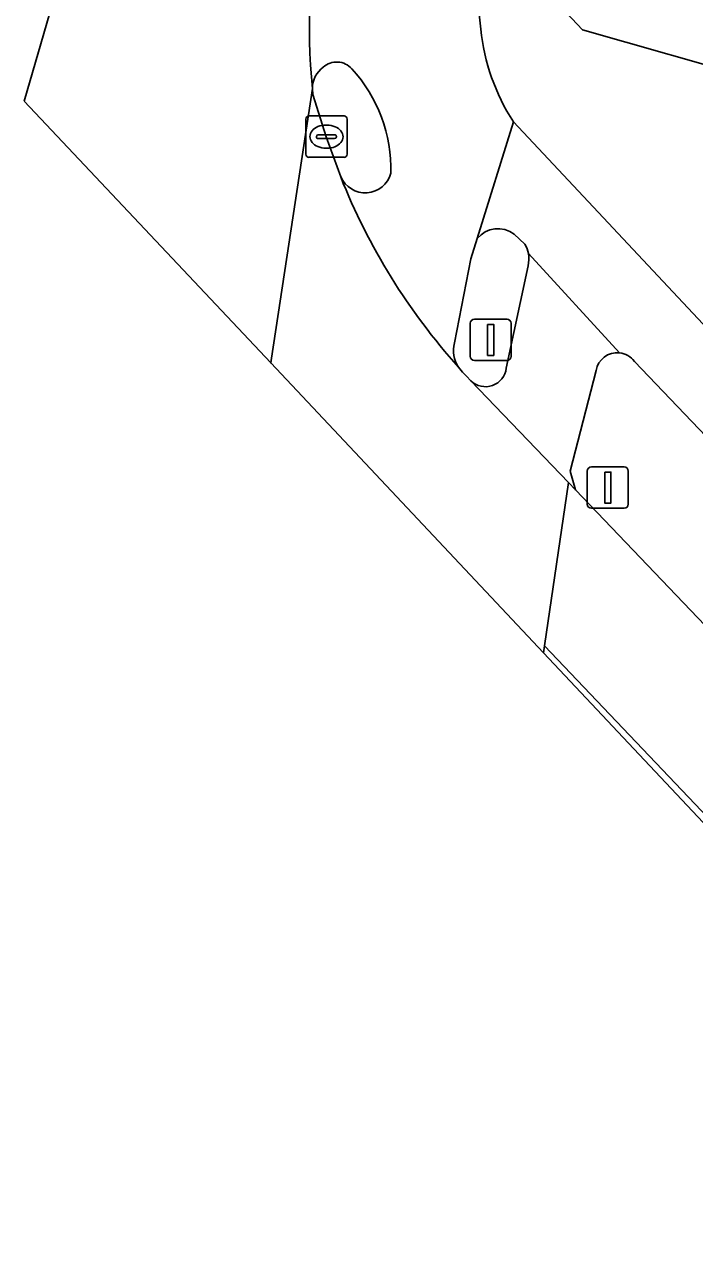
# Model space of a CAD drawing. Extents: x 163147 to 163550, y 380933 to 381639.
# Drawn here: x 163146.62 to 163162.84, y 381202.03 to 381231.45 of the extents above; entities that cross this region are included whole.
import ezdxf

# ---------------------------------------------------------------- set-up
doc = ezdxf.new("R2010")
doc.units = 0
for name, color, linetype in [('IMGEO_Berm_groen', 7, 'Continuous'), ('IMGEO_Fietspad_open', 7, 'Continuous'), ('IMGEO_Kolk', 7, 'Continuous'), ('IMGEO_Pand', 7, 'Continuous'), ('IMGEO_Portaal', 7, 'Continuous'), ('IMGEO_Rijbaan_lokaal_gesloten', 7, 'Continuous'), ('IMGEO_Verkeerseiland_open', 7, 'Continuous'), ('IMGEO_Verkeersregelinstallatiepaal', 7, 'Continuous'), ('IMGEO_Voetpad_open', 7, 'Continuous')]:
    doc.layers.add(name, color=color, linetype=linetype)

msp = doc.modelspace()

# ---------------------------------------------------------------- linework, layer by layer
at = {"layer": 'IMGEO_Berm_groen'}
for points in [[(163163.82, 381220.755), (163161.385, 381223.3)], [(163160.458, 381223.076), (163159.83, 381220.643), (163159.956, 381220.195), (163163.793, 381216.185)]]:
    msp.add_lwpolyline(points, dxfattribs=at)
for centre, radius, start, end in [((163160.969, 381222.99), 0.518, 83.7588, 170.4645), ((163160.969, 381222.987), 0.521, 36.8972, 83.7846)]:
    msp.add_arc(centre, radius, start, end, dxfattribs=at)
at = {"layer": 'IMGEO_Fietspad_open'}
for points in [[(163158.455, 381229.095), (163157.581, 381226.274)], [(163179.873, 381206.318), (163170.642, 381216.106), (163158.455, 381229.095)], [(163158.477, 381226.378), (163158.735, 381226.132)], [(163158.821, 381225.906), (163161.025, 381223.505)], [(163161.385, 381223.3), (163163.82, 381220.755), (163168.116, 381216.182), (163174.322, 381209.593), (163178.753, 381204.877), (163179.458, 381204.163), (163179.599, 381203.861)]]:
    msp.add_lwpolyline(points, dxfattribs=at)
for centre, radius, start, end in [((163158.085, 381225.848), 0.66, 53.4883, 139.7532), ((163158.149, 381225.78), 0.684, 10.6537, 31.013), ((163160.969, 381222.987), 0.521, 36.8972, 83.7846)]:
    msp.add_arc(centre, radius, start, end, dxfattribs=at)
at = {"layer": 'IMGEO_Kolk'}
for p, q in [((163153.431, 381228.31), (163153.431, 381229.162)), ((163153.506, 381229.236), (163154.358, 381229.236)), ((163154.432, 381229.162), (163154.432, 381228.31)), ((163153.919, 381229.016), (163153.944, 381229.016)), ((163153.69, 381228.73), (163153.69, 381228.742)), ((163154.128, 381228.693), (163153.73, 381228.693)), ((163153.733, 381228.779), (163154.131, 381228.779)), ((163154.174, 381228.742), (163154.174, 381228.73)), ((163153.942, 381228.456), (163153.917, 381228.456)), ((163154.358, 381228.236), (163153.506, 381228.236))]:
    msp.add_line(p, q, dxfattribs=at)
for points in [[(163153.431, 381228.31), (163153.431, 381229.162)], [(163153.506, 381229.236), (163154.358, 381229.236)], [(163154.432, 381229.162), (163154.432, 381228.31)], [(163154.358, 381228.236), (163153.506, 381228.236)]]:
    msp.add_lwpolyline(points, dxfattribs=at)
for centre, radius, start, end in [((163153.508, 381229.16), 0.0765, 91.552, 178.448), ((163153.508, 381229.16), 0.0765, 91.552, 178.448), ((163154.356, 381229.16), 0.0765, 1.552, 88.448), ((163154.356, 381229.16), 0.0765, 1.552, 88.448), ((163153.73, 381228.739), 0.0403, 85.8775, 175.7526), ((163153.727, 381228.729), 0.0366, 178.938, 274.7102), ((163154.131, 381228.736), 0.043, 264.8664, 352.4533), ((163154.135, 381228.741), 0.0386, 1.7309, 96.639), ((163153.508, 381228.312), 0.0765, 181.552, 268.448), ((163153.508, 381228.312), 0.0765, 181.552, 268.448), ((163154.356, 381228.312), 0.0765, 271.552, 358.448), ((163154.356, 381228.312), 0.0765, 271.552, 358.448)]:
    msp.add_arc(centre, radius, start, end, dxfattribs=at)
for centre, major_axis, ratio, start_param, end_param in [((163153.918, 381228.736), (-0.387, 0.002), 0.722429, 4.712389, 7.853982), ((163153.943, 381228.736), (-0.39, 0.002), 0.717154, 1.570796, 4.712389)]:
    msp.add_ellipse(centre, major_axis=major_axis, ratio=ratio, start_param=start_param, end_param=end_param, dxfattribs=at)
at = {"layer": 'IMGEO_Pand'}
msp.add_lwpolyline([(163171.103, 381236.239), (163171.949, 381239.219), (163161.541, 381242.174), (163158.85, 381232.69), (163160.13, 381231.32), (163164.38, 381230.11), (163164.58, 381230.83), (163165.38, 381230.6), (163165.56, 381231.24), (163167.19, 381230.781), (163167.805, 381232.876), (163169.689, 381232.359), (163169.979, 381232.279), (163170.064, 381232.578)], close=True, dxfattribs=at)
at = {"layer": 'IMGEO_Portaal'}
for p, q in [((163157.412, 381223.42), (163157.412, 381224.22)), ((163157.412, 381224.22), (163157.412, 381223.42)), ((163157.512, 381224.32), (163158.302, 381224.32)), ((163158.302, 381224.32), (163157.512, 381224.32)), ((163158.402, 381224.22), (163158.402, 381223.42)), ((163158.402, 381223.42), (163158.402, 381224.22)), ((163158.302, 381223.32), (163157.512, 381223.32)), ((163157.512, 381223.32), (163158.302, 381223.32))]:
    msp.add_line(p, q, dxfattribs=at)
msp.add_lwpolyline([(163157.832, 381224.195), (163157.982, 381224.195), (163157.982, 381223.445), (163157.832, 381223.445), (163157.832, 381224.195)], dxfattribs=at)
for centre, start, end in [((163157.512, 381224.22), 90, 180), ((163157.512, 381224.22), 90, 180), ((163158.302, 381224.22), 0, 90), ((163158.302, 381224.22), 360, 90), ((163157.512, 381223.42), 180, 270), ((163157.512, 381223.42), 180, 270), ((163158.302, 381223.42), 270, 0), ((163158.302, 381223.42), 270, 0)]:
    msp.add_arc(centre, 0.1, start, end, dxfattribs=at)
at = {"layer": 'IMGEO_Rijbaan_lokaal_gesloten'}
for points in [[(163153.837, 381234.421), (163153.889, 381234.643), (163154.2, 381236.369), (163154.603, 381238.177), (163152.402, 381240.561), (163150.426, 381242.7), (163146.618, 381229.596)], [(163146.618, 381229.596), (163152.582, 381223.261), (163152.6, 381223.374), (163153.593, 381229.903)], [(163154.276, 381227.764), (163153.927, 381228.735), (163153.603, 381229.76), (163153.593, 381229.903), (163152.6, 381223.374), (163152.582, 381223.261), (163159.184, 381216.249)], [(163159.184, 381216.249), (163159.209, 381216.417), (163159.79, 381220.368), (163157.427, 381222.829), (163157.319, 381222.938), (163157.223, 381223.042), (163157.126, 381223.161)]]:
    msp.add_lwpolyline(points, dxfattribs=at)
for points in [[(163163.793, 381216.185), (163159.956, 381220.195), (163159.79, 381220.368), (163159.209, 381216.417), (163175.52, 381199.28), (163177.822, 381201.461), (163174.435, 381205), (163174.236, 381205.208)], [(163159.184, 381216.249), (163169.229, 381205.581), (163175.331, 381199.101), (163175.52, 381199.28), (163159.209, 381216.417)]]:
    msp.add_lwpolyline(points, close=True, dxfattribs=at)
for centre, radius, start, end in [((163168.04, 381231.388), 14.523, 167.9472, 185.8702), ((163168.576, 381233.434), 15.383, 201.6293, 221.8991)]:
    msp.add_arc(centre, radius, start, end, dxfattribs=at)
at = {"layer": 'IMGEO_Verkeerseiland_open'}
for points in [[(163153.593, 381229.903), (163153.603, 381229.76), (163153.927, 381228.735), (163154.276, 381227.764)], [(163157.581, 381226.274), (163157.428, 381225.781), (163157.028, 381223.745)], [(163158.735, 381226.132), (163158.477, 381226.378)], [(163158.284, 381223.136), (163158.811, 381225.613)], [(163157.126, 381223.161), (163157.223, 381223.042), (163157.319, 381222.938), (163157.427, 381222.829)]]:
    msp.add_lwpolyline(points, dxfattribs=at)
for centre, radius, start, end in [((163154.221, 381229.905), 0.628, 125.6251, 180.1756), ((163154.182, 381230.057), 0.485, 41.4749, 132.3862), ((163151.911, 381227.953), 3.58, 358.3538, 42.639), ((163154.868, 381228.023), 0.646, 203.679, 344.4251), ((163158.085, 381225.848), 0.66, 53.4883, 139.7532), ((163158.149, 381225.78), 0.684, 10.6537, 31.013), ((163158.153, 381225.782), 0.679, 345.5808, 10.5098), ((163157.746, 381223.565), 0.74, 165.9412, 213.1107), ((163157.781, 381223.192), 0.506, 225.7169, 353.7008)]:
    msp.add_arc(centre, radius, start, end, dxfattribs=at)
at = {"layer": 'IMGEO_Verkeersregelinstallatiepaal'}
for p, q in [((163160.246, 381219.846), (163160.246, 381220.646)), ((163160.246, 381220.646), (163160.246, 381219.846)), ((163160.346, 381220.746), (163161.136, 381220.746)), ((163161.136, 381220.746), (163160.346, 381220.746)), ((163161.236, 381220.646), (163161.236, 381219.846)), ((163161.236, 381219.846), (163161.236, 381220.646)), ((163161.136, 381219.746), (163160.346, 381219.746)), ((163160.346, 381219.746), (163161.136, 381219.746))]:
    msp.add_line(p, q, dxfattribs=at)
msp.add_lwpolyline([(163160.666, 381220.621), (163160.816, 381220.621), (163160.816, 381219.871), (163160.666, 381219.871), (163160.666, 381220.621)], dxfattribs=at)
for centre, start, end in [((163160.346, 381220.646), 90, 180), ((163160.346, 381220.646), 90, 180), ((163161.136, 381220.646), 0, 90), ((163161.136, 381220.646), 360, 90), ((163160.346, 381219.846), 180, 270), ((163160.346, 381219.846), 180, 270), ((163161.136, 381219.846), 270, 0), ((163161.136, 381219.846), 270, 0)]:
    msp.add_arc(centre, 0.1, start, end, dxfattribs=at)
at = {"layer": 'IMGEO_Voetpad_open'}
for points in [[(163157.667, 381231.335), (163157.499, 381232.874)], [(163157.499, 381232.874), (163157.667, 381231.335)], [(163164.38, 381230.11), (163160.13, 381231.32), (163158.85, 381232.69)], [(163157.028, 381223.745), (163157.428, 381225.781), (163157.581, 381226.274), (163158.455, 381229.095)], [(163158.455, 381229.095), (163170.642, 381216.106), (163179.873, 381206.318)], [(163161.025, 381223.505), (163158.821, 381225.906)], [(163158.811, 381225.613), (163158.284, 381223.136)], [(163157.427, 381222.829), (163159.79, 381220.368), (163159.956, 381220.195), (163159.83, 381220.643), (163160.458, 381223.076)]]:
    msp.add_lwpolyline(points, dxfattribs=at)
for centre, radius, start, end in [((163168.04, 381231.388), 14.523, 167.9472, 185.8702), ((163162.708, 381231.85), 5.067, 185.8301, 212.9322), ((163162.708, 381231.85), 5.067, 185.8301, 212.9322), ((163154.221, 381229.905), 0.628, 125.6251, 180.1756), ((163154.182, 381230.057), 0.485, 41.4749, 132.3862), ((163151.911, 381227.953), 3.58, 358.3538, 42.639), ((163154.868, 381228.023), 0.646, 203.679, 344.4251), ((163168.576, 381233.434), 15.383, 201.6293, 221.8991), ((163158.153, 381225.782), 0.679, 345.5808, 10.5098), ((163157.746, 381223.565), 0.74, 165.9412, 213.1107), ((163160.969, 381222.99), 0.518, 83.7588, 170.4645), ((163157.781, 381223.192), 0.506, 225.7169, 353.7008)]:
    msp.add_arc(centre, radius, start, end, dxfattribs=at)

doc.saveas('drawing.dxf')
